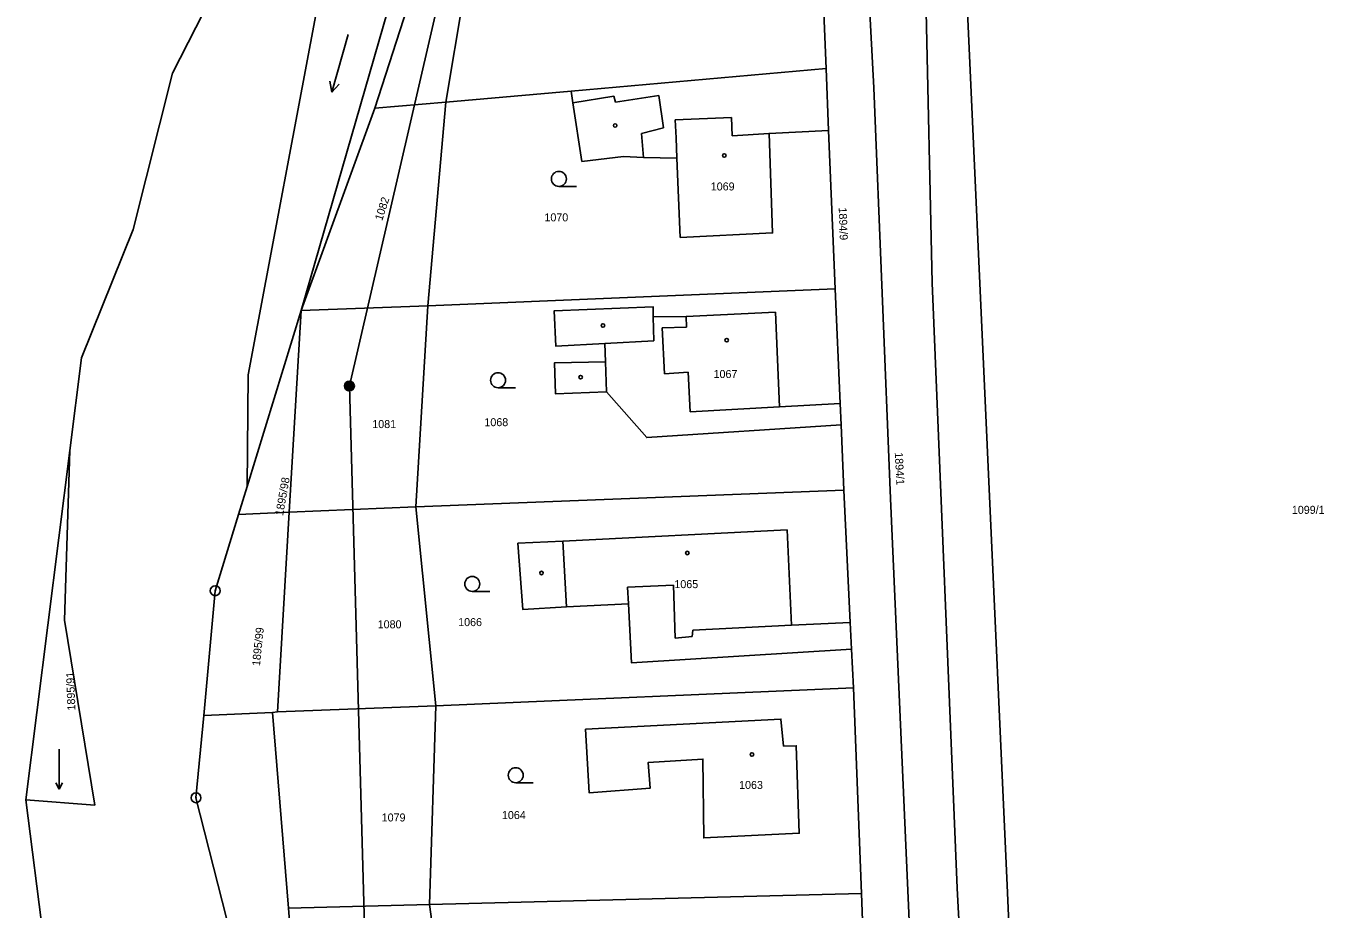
# Model space of a CAD drawing. Extents: x -587171 to -555306, y -1167727 to -1074732.
# Drawn here: x -560163.5 to -560033.3, y -1076968 to -1076879.4 of the extents above; entities that cross this region are included whole.
import ezdxf

# ---------------------------------------------------------------- set-up
doc = ezdxf.new("R2010")
doc.units = 0
for name, color, linetype in [('Hranice parcel', 7, 'Continuous'), ('Parcelní čísla', 7, 'Continuous'), ('Poz předměty', 7, 'Continuous'), ('Vnitřní kresba', 7, 'Continuous'), ('Značky bodu BP', 7, 'Continuous'), ('Značky budov', 7, 'Continuous'), ('Značky kultur', 7, 'Continuous')]:
    doc.layers.add(name, color=color, linetype=linetype)

msp = doc.modelspace()

# ---------------------------------------------------------------- linework, layer by layer
at = {"layer": 'Hranice parcel'}
for p, q in [((-560069.7, -1076864.14), (-560065.05, -1076966.36)), ((-560121.14, -1076864.86), (-560128.47, -1076887.68)), ((-560117.59, -1076864.59), (-560121.37, -1076887.08)), ((-560139.49, -1076866.02), (-560148.79, -1076884.16)), ((-560083.24, -1076883.69), (-560083.92, -1076867.26)), ((-560083.24, -1076883.69), (-560108.8, -1076885.96)), ((-560082.98, -1076889.9), (-560083.24, -1076883.69)), ((-560108.8, -1076885.96), (-560121.37, -1076887.08)), ((-560121.37, -1076887.08), (-560128.47, -1076887.68)), ((-560121.37, -1076887.08), (-560123.16, -1076907.48)), ((-560128.47, -1076887.68), (-560135.89, -1076907.97)), ((-560082.31, -1076905.8), (-560082.98, -1076889.9)), ((-560082.31, -1076905.8), (-560123.16, -1076907.48)), ((-560081.83, -1076917.29), (-560082.31, -1076905.8)), ((-560135.89, -1076907.97), (-560141.29, -1076925.6)), ((-560135.89, -1076907.97), (-560137.07, -1076928.19)), ((-560123.16, -1076907.48), (-560135.89, -1076907.97)), ((-560123.16, -1076907.48), (-560124.36, -1076927.64)), ((-560159.06, -1076922), (-560157.89, -1076912.72)), ((-560081.74, -1076919.41), (-560081.83, -1076917.29)), ((-560081.46, -1076925.96), (-560081.74, -1076919.41)), ((-560163.47, -1076957.02), (-560159.06, -1076922)), ((-560141.29, -1076925.6), (-560142.15, -1076928.41)), ((-560081.46, -1076925.96), (-560124.36, -1076927.64)), ((-560080.82, -1076939.25), (-560081.46, -1076925.96)), ((-560124.36, -1076927.64), (-560137.07, -1076928.19)), ((-560124.36, -1076927.64), (-560122.38, -1076947.6)), ((-560142.15, -1076928.41), (-560137.07, -1076928.19)), ((-560137.07, -1076928.19), (-560138.25, -1076948.2)), ((-560080.69, -1076941.93), (-560080.82, -1076939.25)), ((-560080.5, -1076945.79), (-560080.69, -1076941.93)), ((-560080.5, -1076945.79), (-560122.38, -1076947.6)), ((-560079.69, -1076966.43), (-560080.5, -1076945.79)), ((-560138.76, -1076948.28), (-560145.65, -1076948.58)), ((-560138.25, -1076948.2), (-560138.76, -1076948.28)), ((-560138.76, -1076948.28), (-560137.16, -1076967.9)), ((-560122.38, -1076947.6), (-560138.25, -1076948.2)), ((-560122.38, -1076947.6), (-560123.01, -1076967.54)), ((-560161.27, -1076974.44), (-560163.47, -1076957.02)), ((-560079.69, -1076966.43), (-560123.01, -1076967.54)), ((-560078.91, -1076985.94), (-560079.69, -1076966.43)), ((-560065.05, -1076966.36), (-560063.16, -1077007.91)), ((-560123.01, -1076967.54), (-560137.16, -1076967.9)), ((-560137.16, -1076967.9), (-560135.56, -1076988.25)), ((-560123.01, -1076967.54), (-560120.19, -1076987.58))]:
    msp.add_line(p, q, dxfattribs=at)
for points in [[(-560141.29, -1076925.6), (-560141.18, -1076914.42), (-560134, -1076876.12), (-560119.58, -1076843.8), (-560119.6, -1076833.6)], [(-560116.07, -1076833.89), (-560122.61, -1076861.95), (-560135.89, -1076907.97)], [(-560081.39, -1076838.77), (-560080.61, -1076844.79), (-560078.46, -1076885.64), (-560076.77, -1076926.81), (-560074.77, -1076972.18), (-560073.12, -1077009.56), (-560071.29, -1077047.93), (-560069.41, -1077088.13), (-560067.46, -1077130.16), (-560065.21, -1077169.66), (-560062.46, -1077214.21), (-560061.17, -1077232.38), (-560061.09, -1077233.9), (-560061.7, -1077235.89), (-560062.89, -1077237.55), (-560064.13, -1077238.39)], [(-560157.89, -1076912.72), (-560152.72, -1076899.82), (-560148.79, -1076884.16)], [(-560108.8, -1076885.96), (-560108.62, -1076887.14), (-560107.72, -1076893.01), (-560103.54, -1076892.52), (-560101.53, -1076892.6), (-560098.2, -1076892.68), (-560097.86, -1076900.63), (-560088.6, -1076900.18), (-560088.96, -1076890.2), (-560082.98, -1076889.9)], [(-560081.83, -1076917.29), (-560087.9, -1076917.61), (-560088.32, -1076908.13), (-560097.28, -1076908.55), (-560100.57, -1076908.59), (-560100.59, -1076907.59), (-560110.52, -1076908), (-560110.34, -1076911.53), (-560105.42, -1076911.27), (-560105.35, -1076913.11), (-560110.48, -1076913.22), (-560110.37, -1076916.3), (-560105.24, -1076916.1), (-560101.22, -1076920.7), (-560081.74, -1076919.41)], [(-560159.06, -1076922), (-560159.62, -1076939), (-560156.58, -1076957.56), (-560163.47, -1076957.02)], [(-560142.15, -1076928.41), (-560144.49, -1076936.06), (-560145.65, -1076948.58)], [(-560080.82, -1076939.25), (-560086.71, -1076939.52), (-560087.14, -1076929.96), (-560109.64, -1076931.08), (-560114.14, -1076931.3), (-560113.66, -1076937.93), (-560109.28, -1076937.68), (-560103.06, -1076937.37), (-560102.75, -1076943.28), (-560080.69, -1076941.93)], [(-560145.65, -1076948.58), (-560146.42, -1076956.82), (-560142.45, -1076972.45)], [(-560087.52, -1076951.65), (-560087.76, -1076948.93), (-560107.36, -1076949.95), (-560106.98, -1076956.33), (-560100.87, -1076955.86), (-560101.07, -1076953.28), (-560095.58, -1076952.94), (-560095.51, -1076960.85), (-560085.92, -1076960.38), (-560086.22, -1076951.6), (-560087.52, -1076951.65)]]:
    msp.add_lwpolyline(points, dxfattribs=at)
at = {"layer": 'Poz předměty'}
for p, q in [((-560131.04, -1076915.53), (-560117.27, -1076856.13)), ((-560129.28, -1076978.79), (-560131.04, -1076915.53))]:
    msp.add_line(p, q, dxfattribs=at)
for radius in [0.5, 0.4, 0.3, 0.2, 0.1]:
    msp.add_circle((-560131.04, -1076915.53), radius, dxfattribs=at)
at = {"layer": 'Vnitřní kresba'}
for p, q in [((-560073.5, -1076864.32), (-560072.6, -1076905.19)), ((-560108.62, -1076887.14), (-560104.52, -1076886.45)), ((-560104.52, -1076886.45), (-560104.36, -1076887.07)), ((-560104.36, -1076887.07), (-560100.02, -1076886.4)), ((-560100.02, -1076886.4), (-560099.55, -1076889.65)), ((-560098.36, -1076888.85), (-560092.73, -1076888.62)), ((-560098.28, -1076890.66), (-560098.36, -1076888.85)), ((-560092.73, -1076888.62), (-560092.67, -1076890.43)), ((-560099.55, -1076889.65), (-560101.74, -1076890.2)), ((-560101.74, -1076890.2), (-560101.53, -1076892.6)), ((-560092.67, -1076890.43), (-560088.96, -1076890.2)), ((-560098.2, -1076892.68), (-560098.28, -1076890.66)), ((-560072.6, -1076905.19), (-560070.08, -1076965.9)), ((-560100.57, -1076908.59), (-560100.52, -1076911.01)), ((-560099.67, -1076909.7), (-560097.24, -1076909.64)), ((-560099.44, -1076914.31), (-560099.67, -1076909.7)), ((-560097.24, -1076909.64), (-560097.28, -1076908.55)), ((-560100.52, -1076911.01), (-560105.42, -1076911.27)), ((-560105.35, -1076913.11), (-560105.24, -1076916.1)), ((-560097.05, -1076914.15), (-560099.44, -1076914.31)), ((-560096.88, -1076918.12), (-560097.05, -1076914.15)), ((-560087.9, -1076917.61), (-560096.88, -1076918.12)), ((-560109.64, -1076931.08), (-560109.28, -1076937.68)), ((-560098.55, -1076935.51), (-560103.14, -1076935.72)), ((-560103.14, -1076935.72), (-560103.06, -1076937.37)), ((-560098.37, -1076940.83), (-560098.55, -1076935.51)), ((-560086.71, -1076939.52), (-560096.6, -1076940.01)), ((-560096.66, -1076940.64), (-560098.37, -1076940.83)), ((-560096.6, -1076940.01), (-560096.66, -1076940.64)), ((-560070.08, -1076965.9), (-560067.59, -1077013.95))]:
    msp.add_line(p, q, dxfattribs=at)
at = {"layer": 'Značky bodu BP'}
for centre, radius in [((-560144.49, -1076936.06), 0.5), ((-560144.49, -1076936.06), 0.0303), ((-560146.42, -1076956.82), 0.5), ((-560146.42, -1076956.82), 0.0303)]:
    msp.add_circle(centre, radius, dxfattribs=at)
at = {"layer": 'Značky budov'}
for centre in [(-560104.39, -1076889.41), (-560093.44, -1076892.42), (-560105.61, -1076909.47), (-560093.2, -1076910.93), (-560107.85, -1076914.64), (-560097.15, -1076932.27), (-560111.78, -1076934.28), (-560090.67, -1076952.49)]:
    msp.add_circle(centre, 0.175, dxfattribs=at)
at = {"layer": 'Značky kultur'}
for p, q in [((-560131.15, -1076880.28), (-560132.8, -1076886.05)), ((-560132.8, -1076886.05), (-560133.01, -1076884.97)), ((-560132.8, -1076886.05), (-560132.05, -1076885.25)), ((-560110.03, -1076895.51), (-560108.28, -1076895.51)), ((-560116.13, -1076915.7), (-560114.38, -1076915.7)), ((-560118.72, -1076936.13), (-560116.97, -1076936.13)), ((-560160.13, -1076951.95), (-560160.13, -1076955.97)), ((-560160.13, -1076955.97), (-560160.46, -1076955.32)), ((-560160.13, -1076955.97), (-560159.79, -1076955.32)), ((-560114.36, -1076955.31), (-560112.61, -1076955.31))]:
    msp.add_line(p, q, dxfattribs=at)
for centre in [(-560110.03, -1076894.76), (-560116.13, -1076914.95), (-560118.72, -1076935.38), (-560114.36, -1076954.56)]:
    msp.add_circle(centre, 0.75, dxfattribs=at)

# ---------------------------------------------------------------- texts
at = {"layer": 'Parcelní čísla'}
for s, p in [('1069', (-560094.8, -1076895.92)), ('1070', (-560111.48, -1076899.02)), ('1067', (-560094.52, -1076914.73)), ('1068', (-560117.5, -1076919.56)), ('1081', (-560128.74, -1076919.75)), ('1099/1', (-560036.53, -1076928.35)), ('1065', (-560098.45, -1076935.8)), ('1080', (-560128.2, -1076939.83)), ('1066', (-560120.13, -1076939.61)), ('1063', (-560091.96, -1076955.94)), ('1079', (-560127.8, -1076959.2)), ('1064', (-560115.74, -1076958.96))]:
    msp.add_text(s, height=0.803, dxfattribs=at).set_placement(p)
for s, rotation, p in [('1082', 72, (-560127.75, -1076899.01)), ('1894/9', 272, (-560081.97, -1076897.64)), ('1894/1', 273, (-560076.35, -1076922.2)), ('1895/98', 80, (-560137.69, -1076928.58)), ('1895/99', 84, (-560140.01, -1076943.64)), ('1895/91', 92, (-560158.51, -1076948.06))]:
    msp.add_text(s, height=0.803, rotation=rotation, dxfattribs=at).set_placement(p)

doc.saveas('drawing.dxf')
